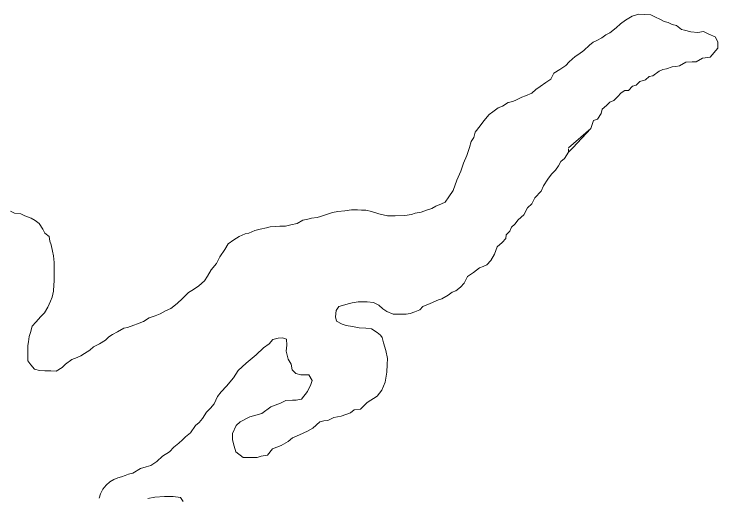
# Model space of a CAD drawing. Extents: x 553962 to 842807, y 8883888 to 9032388.
# Drawn here: x 802076.6 to 802467.8, y 9015925.9 to 9016194.8 of the extents above; entities that cross this region are included whole.
import ezdxf

# ---------------------------------------------------------------- set-up
doc = ezdxf.new("R2010")
doc.units = 0
doc.header["$LTSCALE"] = 150
doc.layers.add('60', color=7, linetype='Continuous', lineweight=53)

msp = doc.modelspace()

# ---------------------------------------------------------------- linework, layer by layer
at = {"layer": '60', "lineweight": 13}
for points in [[(802423.9, 9016194.8), (802420.1, 9016193.6), (802416.4, 9016191.4), (802413.7, 9016189.3), (802411.3, 9016187.2), (802407.8, 9016184.3), (802405.6, 9016183.3), (802403.3, 9016181.6), (802400.5, 9016180.1), (802398.5, 9016179.1), (802396.5, 9016177.6), (802393.2, 9016174.6), (802390.5, 9016172.6), (802388.5, 9016171.2), (802385.2, 9016168.2), (802383.2, 9016166.2), (802379.9, 9016164), (802376.7, 9016162), (802374.9, 9016158.7), (802372.1, 9016156.7), (802369.1, 9016154.5), (802366.6, 9016152.8), (802364.3, 9016150.8), (802360.8, 9016149.3), (802358.8, 9016148.6), (802355.8, 9016147.1), (802353.8, 9016146.3), (802351.3, 9016145.6), (802348, 9016143.6), (802345.7, 9016142.7), (802342.7, 9016140.4), (802340.7, 9016138.9), (802337.7, 9016135.4), (802335.7, 9016132.7), (802332.9, 9016129.2), (802332.1, 9016126.2), (802330.6, 9016124), (802329.8, 9016120.7), (802328.3, 9016116.2), (802326.5, 9016112), (802325, 9016107.5), (802322.7, 9016102.5), (802320.6, 9016096.8), (802318.3, 9016093.3), (802316.3, 9016090.3), (802314.1, 9016089.3), (802311.1, 9016088.1), (802308.8, 9016086.8), (802305.8, 9016085.8), (802302.8, 9016084.8), (802299.5, 9016084.1), (802297.5, 9016083.4), (802293.8, 9016082.9), (802288.5, 9016082.6), (802284.1, 9016082.7), (802279.4, 9016083.8), (802275.3, 9016085.1), (802272.2, 9016085.9), (802269.8, 9016085.9), (802267.5, 9016086), (802264.2, 9016086), (802260.5, 9016085.5), (802256.5, 9016085), (802253.7, 9016084.6), (802249.2, 9016083.1), (802247, 9016082.3), (802245, 9016081.8), (802242, 9016081.4), (802239.9, 9016080.9), (802237.2, 9016080.2), (802233.9, 9016078.4), (802230.4, 9016077.7), (802227.4, 9016077), (802224.4, 9016077), (802222.2, 9016076.7), (802218.9, 9016076.5), (802216.9, 9016076), (802213.4, 9016075.3), (802210.4, 9016074.6), (802207.1, 9016073.1), (802205.1, 9016072.6), (802201.8, 9016071.1), (802198.8, 9016069.4), (802195.6, 9016067.2), (802193.8, 9016063.9), (802191, 9016059.9), (802189.2, 9016056.2), (802186.2, 9016052.7), (802184.2, 9016049.2), (802182.4, 9016046.5), (802179.4, 9016043.7), (802176.4, 9016041.8), (802173.6, 9016040), (802170.3, 9016036.8), (802167.3, 9016034), (802163.8, 9016031.1), (802160.8, 9016029.8), (802157.8, 9016028.3), (802155, 9016027.1), (802151.7, 9016025.9), (802148.5, 9016023.9)], [(802423.9, 9016194.8), (802420.1, 9016193.6), (802416.4, 9016191.4), (802413.7, 9016189.3), (802411.3, 9016187.2), (802407.8, 9016184.3), (802405.6, 9016183.3), (802403.3, 9016181.6), (802400.5, 9016180.1), (802398.5, 9016179.1), (802396.5, 9016177.6), (802393.2, 9016174.6), (802390.5, 9016172.6), (802388.5, 9016171.2), (802385.2, 9016168.2), (802383.2, 9016166.2), (802379.9, 9016164), (802376.7, 9016162), (802374.9, 9016158.7), (802372.1, 9016156.7), (802369.1, 9016154.5), (802366.6, 9016152.8), (802364.3, 9016150.8), (802360.8, 9016149.3), (802358.8, 9016148.6), (802355.8, 9016147.1), (802353.8, 9016146.3), (802351.3, 9016145.6), (802348, 9016143.6), (802345.7, 9016142.7), (802342.7, 9016140.4), (802340.7, 9016138.9), (802337.7, 9016135.4), (802335.7, 9016132.7), (802332.9, 9016129.2), (802332.1, 9016126.2), (802330.6, 9016124), (802329.8, 9016120.7), (802328.3, 9016116.2), (802326.5, 9016112), (802325, 9016107.5), (802322.7, 9016102.5), (802320.6, 9016096.8), (802318.3, 9016093.3), (802316.3, 9016090.3), (802314.1, 9016089.3), (802311.1, 9016088.1), (802308.8, 9016086.8), (802305.8, 9016085.8), (802302.8, 9016084.8), (802299.5, 9016084.1), (802297.5, 9016083.4), (802293.8, 9016082.9), (802288.5, 9016082.6), (802284.1, 9016082.7), (802279.4, 9016083.8), (802275.3, 9016085.1), (802272.2, 9016085.9), (802269.8, 9016085.9), (802267.5, 9016086), (802264.2, 9016086), (802260.5, 9016085.5), (802256.5, 9016085), (802253.7, 9016084.6), (802249.2, 9016083.1), (802247, 9016082.3), (802245, 9016081.8), (802242, 9016081.4), (802239.9, 9016080.9), (802237.2, 9016080.2), (802233.9, 9016078.4), (802230.4, 9016077.7), (802227.4, 9016077), (802224.4, 9016077), (802222.2, 9016076.7), (802218.9, 9016076.5), (802216.9, 9016076), (802213.4, 9016075.3), (802210.4, 9016074.6), (802207.1, 9016073.1), (802205.1, 9016072.6), (802201.8, 9016071.1), (802198.8, 9016069.4), (802195.6, 9016067.2), (802193.8, 9016063.9), (802191, 9016059.9), (802189.2, 9016056.2), (802186.2, 9016052.7), (802184.2, 9016049.2), (802182.4, 9016046.5), (802179.4, 9016043.7), (802176.4, 9016041.8), (802173.6, 9016040), (802170.3, 9016036.8), (802167.3, 9016034), (802163.8, 9016031.1), (802160.8, 9016029.8), (802157.8, 9016028.3), (802155, 9016027.1), (802151.7, 9016025.9), (802148.5, 9016023.9)], [(802467.8, 9016175.8), (802467.7, 9016179.4), (802466.2, 9016182.2), (802462.8, 9016183.7), (802459.7, 9016185.2), (802456.7, 9016184.6), (802452.7, 9016184.9), (802452.7, 9016184.9), (802449.3, 9016185.8), (802447.5, 9016186.2), (802444.8, 9016188.4), (802442.4, 9016189), (802440.1, 9016190.2), (802437.9, 9016190.7), (802435.6, 9016192), (802433.1, 9016193), (802430.6, 9016194.3), (802423.9, 9016194.8)], [(802467.8, 9016175.8), (802467.7, 9016179.4), (802466.2, 9016182.2), (802462.8, 9016183.7), (802459.7, 9016185.2), (802456.7, 9016184.6), (802452.7, 9016184.9), (802452.7, 9016184.9), (802449.3, 9016185.8), (802447.5, 9016186.2), (802444.8, 9016188.4), (802442.4, 9016189), (802440.1, 9016190.2), (802437.9, 9016190.7), (802435.6, 9016192), (802433.1, 9016193), (802430.6, 9016194.3), (802423.9, 9016194.8)], [(802384.8, 9016120.5), (802397.2, 9016131.2), (802397.9, 9016133.4), (802398.7, 9016135.7), (802400.9, 9016136.4), (802403, 9016139.6), (802403.5, 9016141.9), (802405.8, 9016143.9), (802407.8, 9016145.9), (802410, 9016146.8), (802412, 9016148.8), (802414.1, 9016151.1), (802416.1, 9016152.3), (802418.1, 9016152.3), (802420.3, 9016154.8), (802422.3, 9016155.3), (802424.4, 9016157.3), (802427.6, 9016158.2), (802429.6, 9016160.2), (802431.6, 9016160.5), (802435.2, 9016163), (802437.2, 9016164), (802439.2, 9016164.4), (802442.4, 9016165.4), (802444.4, 9016165.7), (802446.4, 9016166.1), (802450, 9016168.1), (802453.5, 9016168.3), (802455.7, 9016168.3), (802459.2, 9016170.3), (802463.5, 9016170.8), (802467.8, 9016175.8)], [(802387.2, 9016120.4), (802397.2, 9016131.2), (802397.9, 9016133.4), (802398.7, 9016135.7), (802400.9, 9016136.4), (802403, 9016139.6), (802403.5, 9016141.9), (802405.8, 9016143.9), (802407.8, 9016145.9), (802410, 9016146.8), (802412, 9016148.8), (802414.1, 9016151.1), (802416.1, 9016152.3), (802418.1, 9016152.3), (802420.3, 9016154.8), (802422.3, 9016155.3), (802424.4, 9016157.3), (802427.6, 9016158.2), (802429.6, 9016160.2), (802431.6, 9016160.5), (802435.2, 9016163), (802437.2, 9016164), (802439.2, 9016164.4), (802442.4, 9016165.4), (802444.4, 9016165.7), (802446.4, 9016166.1), (802450, 9016168.1), (802453.5, 9016168.3), (802455.7, 9016168.3), (802459.2, 9016170.3), (802463.5, 9016170.8), (802467.8, 9016175.8)], [(802235.3, 9015961), (802239.8, 9015963), (802242.6, 9015964.7), (802246.6, 9015968.2), (802248.8, 9015968.7), (802251.1, 9015968.9), (802254.4, 9015970.6), (802258.4, 9015971.4), (802263.6, 9015973.1), (802265.7, 9015974.8), (802269.2, 9015975.3), (802272.9, 9015979), (802278.5, 9015982.5), (802281, 9015985.7), (802282.9, 9015990.3), (802283.8, 9015995.7), (802284, 9016000.1), (802284.2, 9016003.4), (802283.3, 9016007.9), (802282, 9016012.1), (802281.3, 9016015), (802280.2, 9016016.3), (802278.5, 9016017.8), (802275.2, 9016019.8), (802272.2, 9016020.3), (802268.5, 9016020.4), (802264.8, 9016021.1), (802261.2, 9016021.7), (802259, 9016022.4), (802255.8, 9016024.2), (802255.3, 9016026.5), (802255.6, 9016030), (802257.1, 9016032.2), (802259.1, 9016032.9), (802262.3, 9016033.7), (802264.6, 9016034.4), (802267.9, 9016034.9), (802269.9, 9016034.9), (802272.9, 9016034.8), (802276.4, 9016034.6), (802279.3, 9016033.1), (802281.6, 9016031), (802283.8, 9016029.5), (802287.3, 9016028), (802289.3, 9016028), (802292.3, 9016028), (802294.6, 9016028), (802296.8, 9016028.4), (802299.3, 9016029.4), (802302.1, 9016030.4), (802303.9, 9016032.2), (802307.8, 9016033.9), (802312.5, 9016036), (802312.5, 9016036), (802312.5, 9016036), (802314.3, 9016036.6), (802317.9, 9016038.6), (802320.2, 9016040.3), (802322.2, 9016041), (802324.7, 9016043), (802326.7, 9016045.3), (802328.7, 9016049), (802328.7, 9016049), (802332, 9016051.1), (802335.3, 9016053.7), (802337.3, 9016054.5), (802339.3, 9016055.4), (802341.6, 9016057.9), (802343.6, 9016061.4), (802345.1, 9016065.4), (802347.9, 9016067.9), (802349.9, 9016070.1), (802350.2, 9016072.1), (802352.2, 9016074.1), (802353, 9016076.4), (802355, 9016078.1), (802356.7, 9016080.4), (802360, 9016083.3), (802362, 9016087.1), (802364.3, 9016089.3), (802366.1, 9016092.6), (802369.6, 9016096.3), (802370.9, 9016099.3), (802373.2, 9016103), (802375.4, 9016105.8), (802377.5, 9016108), (802379.2, 9016110.5), (802380.5, 9016112.8), (802382.5, 9016114.5), (802384.8, 9016118), (802387.2, 9016120.4)], [(802235.3, 9015961), (802239.8, 9015963), (802242.6, 9015964.7), (802246.6, 9015968.2), (802248.8, 9015968.7), (802251.1, 9015968.9), (802254.4, 9015970.6), (802258.4, 9015971.4), (802263.6, 9015973.1), (802265.7, 9015974.8), (802269.2, 9015975.3), (802272.9, 9015979), (802278.5, 9015982.5), (802281, 9015985.7), (802282.9, 9015990.3), (802283.8, 9015995.7), (802284, 9016000.1), (802284.2, 9016003.4), (802283.3, 9016007.9), (802282, 9016012.1), (802281.3, 9016015), (802280.2, 9016016.3), (802278.5, 9016017.8), (802275.2, 9016019.8), (802272.2, 9016020.3), (802268.5, 9016020.4), (802264.8, 9016021.1), (802261.2, 9016021.7), (802259, 9016022.4), (802255.8, 9016024.2), (802255.3, 9016026.5), (802255.6, 9016030), (802257.1, 9016032.2), (802259.1, 9016032.9), (802262.3, 9016033.7), (802264.6, 9016034.4), (802267.9, 9016034.9), (802269.9, 9016034.9), (802272.9, 9016034.8), (802276.4, 9016034.6), (802279.3, 9016033.1), (802281.6, 9016031), (802283.8, 9016029.5), (802287.3, 9016028), (802289.3, 9016028), (802292.3, 9016028), (802294.6, 9016028), (802296.8, 9016028.4), (802299.3, 9016029.4), (802302.1, 9016030.4), (802303.9, 9016032.2), (802307.8, 9016033.9), (802312.5, 9016036), (802312.5, 9016036), (802312.5, 9016036), (802314.3, 9016036.6), (802317.9, 9016038.6), (802320.2, 9016040.3), (802322.2, 9016041), (802324.7, 9016043), (802326.7, 9016045.3), (802328.7, 9016049), (802328.7, 9016049), (802332, 9016051.1), (802335.3, 9016053.7), (802337.3, 9016054.5), (802339.3, 9016055.4), (802341.6, 9016057.9), (802343.6, 9016061.4), (802345.1, 9016065.4), (802347.9, 9016067.9), (802349.9, 9016070.1), (802350.2, 9016072.1), (802352.2, 9016074.1), (802353, 9016076.4), (802355, 9016078.1), (802356.7, 9016080.4), (802360, 9016083.3), (802362, 9016087.1), (802364.3, 9016089.3), (802366.1, 9016092.6), (802369.6, 9016096.3), (802370.9, 9016099.3), (802373.2, 9016103), (802375.4, 9016105.8), (802377.5, 9016108), (802379.2, 9016110.5), (802380.5, 9016112.8), (802382.5, 9016114.5), (802384.8, 9016118), (802384.8, 9016119.9)], [(802148.5, 9016023.9), (802145.2, 9016022.7), (802143.2, 9016021.9), (802139.7, 9016020.7), (802137.7, 9016020.2), (802134.2, 9016018.2), (802131.4, 9016016.8), (802129.4, 9016015.5), (802127.4, 9016013.5), (802124.1, 9016011.6), (802120.8, 9016009.8), (802118.8, 9016008.1), (802115.8, 9016006.1), (802113.8, 9016004.9), (802111.8, 9016003.9), (802108.8, 9016002.9), (802105.3, 9016000.2), (802103.3, 9015998.4), (802100, 9015996.4), (802097, 9015996.5), (802093.7, 9015996.5), (802090.7, 9015996.8), (802088, 9015997.5), (802086, 9015999.8), (802084.3, 9016002.1), (802084.3, 9016004.3), (802084.3, 9016006.6), (802084.3, 9016010.6), (802084.6, 9016012.6), (802085.1, 9016015.6), (802085.7, 9016017.8), (802086.7, 9016021.3), (802088.7, 9016023.6), (802091.5, 9016026.8), (802093.5, 9016028.8), (802095.5, 9016032), (802096.8, 9016035.3), (802097.8, 9016037.5), (802098.6, 9016040.8), (802098.8, 9016044.3), (802098.9, 9016046.3), (802098.9, 9016048.3), (802098.9, 9016052.3), (802098.9, 9016054.5), (802099, 9016056.8), (802098.5, 9016060.5), (802098, 9016063), (802097.3, 9016066.6), (802096.5, 9016068.6), (802096.1, 9016071.1), (802093.8, 9016073.1), (802092.6, 9016075.3), (802090.6, 9016078.4), (802088.4, 9016080.1), (802086.1, 9016081.4), (802082.6, 9016082.7), (802080.4, 9016083.7), (802076.9, 9016084.2), (802074.7, 9016085.2)], [(802148.5, 9016023.9), (802145.2, 9016022.7), (802143.2, 9016021.9), (802139.7, 9016020.7), (802137.7, 9016020.2), (802134.2, 9016018.2), (802131.4, 9016016.8), (802129.4, 9016015.5), (802127.4, 9016013.5), (802124.1, 9016011.6), (802120.8, 9016009.8), (802118.8, 9016008.1), (802115.8, 9016006.1), (802113.8, 9016004.9), (802111.8, 9016003.9), (802108.8, 9016002.9), (802105.3, 9016000.2), (802103.3, 9015998.4), (802100, 9015996.4), (802097, 9015996.5), (802093.7, 9015996.5), (802090.7, 9015996.8), (802088, 9015997.5), (802086, 9015999.8), (802084.3, 9016002.1), (802084.3, 9016004.3), (802084.3, 9016006.6), (802084.3, 9016010.6), (802084.6, 9016012.6), (802085.1, 9016015.6), (802085.7, 9016017.8), (802086.7, 9016021.3), (802088.7, 9016023.6), (802091.5, 9016026.8), (802093.5, 9016028.8), (802095.5, 9016032), (802096.8, 9016035.3), (802097.8, 9016037.5), (802098.6, 9016040.8), (802098.8, 9016044.3), (802098.9, 9016046.3), (802098.9, 9016048.3), (802098.9, 9016052.3), (802098.9, 9016054.5), (802099, 9016056.8), (802098.5, 9016060.5), (802098, 9016063), (802097.3, 9016066.6), (802096.5, 9016068.6), (802096.1, 9016071.1), (802093.8, 9016073.1), (802092.6, 9016075.3), (802090.6, 9016078.4), (802088.4, 9016080.1), (802086.1, 9016081.4), (802082.6, 9016082.7), (802080.4, 9016083.7), (802076.9, 9016084.2), (802074.7, 9016085.2)], [(802124, 9015925.7), (802124.7, 9015928.2), (802126, 9015930.7), (802127.8, 9015932.9), (802129.8, 9015934.9), (802132.1, 9015936.1), (802134.3, 9015937.1), (802136.3, 9015937.6), (802138.3, 9015938.3), (802140.3, 9015939.1), (802142.6, 9015939.6), (802147, 9015942.3), (802147, 9015942.3), (802150.1, 9015943.1), (802152.6, 9015944), (802156, 9015946.2), (802159.1, 9015949.1), (802163.1, 9015951.6), (802165.4, 9015954.2), (802168.2, 9015956.4), (802170.2, 9015958.1), (802171.9, 9015959.8), (802174.7, 9015962.1), (802177.5, 9015966.1), (802179.6, 9015967.9), (802181.3, 9015970.1), (802183.6, 9015973.6), (802185.9, 9015975.8), (802187.9, 9015978.1), (802189.7, 9015982.3), (802191.7, 9015984.8), (802194.7, 9015988), (802198.5, 9015992.6), (802201.1, 9015996.8), (802205.6, 9016000.8), (802211.1, 9016005.5), (802215.2, 9016009.3), (802218.5, 9016011.5), (802220.5, 9016014), (802223.4, 9016014.6), (802225.8, 9016014.8), (802228.1, 9016014.2), (802228.3, 9016010.8), (802227.9, 9016007.4), (802228.9, 9016003.1), (802230.7, 9016000.2), (802231.2, 9015997.1), (802233.2, 9015995.1), (802236, 9015994.3), (802240.5, 9015994.3), (802242.3, 9015991.2), (802241.5, 9015989), (802239.7, 9015985), (802236.4, 9015980.8), (802233.4, 9015980.3), (802231.4, 9015980.3), (802227.7, 9015980.1), (802224.7, 9015978.6), (802219.4, 9015976.6), (802214.4, 9015972.9), (802207.6, 9015970.9), (802202.3, 9015968.2), (802200.1, 9015966.2), (802198, 9015961.7), (802198, 9015958.2), (802199, 9015954.7), (802199.9, 9015951.5), (802203.9, 9015948.4), (802207.7, 9015948.4), (802211.7, 9015948.4), (802213.9, 9015949.1), (802217.4, 9015949.6), (802220.2, 9015953.1), (802225, 9015955.1), (802229, 9015957.3), (802231.3, 9015959.3), (802235.3, 9015961)], [(802124, 9015925.7), (802124.7, 9015928.2), (802126, 9015930.7), (802127.8, 9015932.9), (802129.8, 9015934.9), (802132.1, 9015936.1), (802134.3, 9015937.1), (802136.3, 9015937.6), (802138.3, 9015938.3), (802140.3, 9015939.1), (802142.6, 9015939.6), (802147, 9015942.3), (802147, 9015942.3), (802150.1, 9015943.1), (802152.6, 9015944), (802156, 9015946.2), (802159.1, 9015949.1), (802163.1, 9015951.6), (802165.4, 9015954.2), (802168.2, 9015956.4), (802170.2, 9015958.1), (802171.9, 9015959.8), (802174.7, 9015962.1), (802177.5, 9015966.1), (802179.6, 9015967.9), (802181.3, 9015970.1), (802183.6, 9015973.6), (802185.9, 9015975.8), (802187.9, 9015978.1), (802189.7, 9015982.3), (802191.7, 9015984.8), (802194.7, 9015988), (802198.5, 9015992.6), (802201.1, 9015996.8), (802205.6, 9016000.8), (802211.1, 9016005.5), (802215.2, 9016009.3), (802218.5, 9016011.5), (802220.5, 9016014), (802223.4, 9016014.6), (802225.8, 9016014.8), (802228.1, 9016014.2), (802228.3, 9016010.8), (802227.9, 9016007.4), (802228.9, 9016003.1), (802230.7, 9016000.2), (802231.2, 9015997.1), (802233.2, 9015995.1), (802236, 9015994.3), (802240.5, 9015994.3), (802242.3, 9015991.2), (802241.5, 9015989), (802239.7, 9015985), (802236.4, 9015980.8), (802233.4, 9015980.3), (802231.4, 9015980.3), (802227.7, 9015980.1), (802224.7, 9015978.6), (802219.4, 9015976.6), (802214.4, 9015972.9), (802207.6, 9015970.9), (802202.3, 9015968.2), (802200.1, 9015966.2), (802198, 9015961.7), (802198, 9015958.2), (802199, 9015954.7), (802199.9, 9015951.5), (802203.9, 9015948.4), (802207.7, 9015948.4), (802211.7, 9015948.4), (802213.9, 9015949.1), (802217.4, 9015949.6), (802220.2, 9015953.1), (802225, 9015955.1), (802229, 9015957.3), (802231.3, 9015959.3), (802235.3, 9015961)], [(802170.7, 9015923.9), (802169.2, 9015926.1), (802169.2, 9015926.1), (802165.1, 9015926.7), (802160.3, 9015926.7), (802154.9, 9015926.4), (802150.9, 9015925.6)], [(802170.7, 9015923.9), (802169.2, 9015926.1), (802169.2, 9015926.1), (802165.1, 9015926.7), (802160.3, 9015926.7), (802154.9, 9015926.4), (802150.9, 9015925.6)]]:
    msp.add_lwpolyline(points, dxfattribs=at)

doc.saveas('drawing.dxf')
